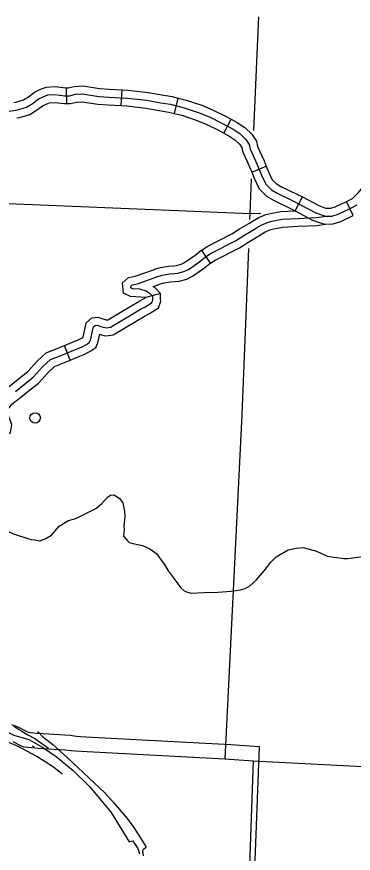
# Model space of a CAD drawing. Extents: x 653372 to 905732, y 627442 to 787275.
# Drawn here: x 832954 to 836151, y 703792 to 711727 of the extents above; entities that cross this region are included whole.
import ezdxf

# ---------------------------------------------------------------- set-up
doc = ezdxf.new("R2010")
doc.units = 0
for name, color, linetype in [('Level 2', 7, 'Continuous'), ('Level 32', 7, 'Continuous'), ('Level 35', 7, 'Continuous'), ('Level 4', 7, 'Continuous'), ('Level 45', 7, 'Continuous'), ('Level 5', 7, 'Continuous'), ('Level 56', 7, 'Continuous')]:
    doc.layers.add(name, color=color, linetype=linetype)

msp = doc.modelspace()

# ---------------------------------------------------------------- linework, layer by layer
at = {"layer": 'Level 2'}
for points in [[(832905.2, 705013), (832963.6, 704990), (833035.9, 704952.8), (833064.2, 704940.4)], [(833064.2, 704940.4), (833140.2, 704931.9), (833204.4, 704928.2), (833460.3, 704910.8), (833520.9, 704904.3), (833560.9, 704900.9), (833670.9, 704893), (834986.3, 704822.9), (835257.2, 704804)], [(832917.4, 704851.5), (832989.5, 704814.6), (833017.7, 704802.3)], [(833017.7, 704802.3), (833093.4, 704793.8), (833157.3, 704790.3), (833412.1, 704773.2), (833472.4, 704766.9), (833512.3, 704763.5), (833621.8, 704755.8), (834931.7, 704687.7), (835201.4, 704669.2)], [(835257.2, 704804), (835219.2, 703806.5), (835034, 699599.8), (835033.6, 699590.7), (834811.1, 694315.2), (834756.5, 693112)], [(835201.4, 704669.2), (835164.8, 703676), (834985.6, 699487.2), (834985.2, 699478.1), (834770.3, 694225.1), (834716.9, 693016.7)]]:
    msp.add_lwpolyline(points, dxfattribs=at)
at = {"layer": 'Level 32'}
for p, q in [((833430.5, 710902.6), (833428.3, 711051.9)), ((833946.5, 710883.2), (833955.3, 711032.3)), ((834452.1, 710809.8), (834488.7, 710954.6)), ((834922.1, 710621.6), (834991.9, 710753.6)), ((835186.4, 710252.4), (835324.8, 710308.6)), ((835599.2, 709884.3), (835668.2, 710016.8)), ((836151.2, 709839.7), (836086.6, 709974.3))]:
    msp.add_line(p, q, dxfattribs=at)
for points in [[(832927.8, 710913.3), (832945.5, 710916.5), (833016.9, 710937.9), (833067.1, 710968.4), (833121.7, 711010.7), (833174.6, 711035.3), (833233.3, 711059.2), (833318.7, 711063.6), (833416.5, 711051.7), (833428.3, 711051.9)], [(833428.3, 711051.9), (833444, 711052.1), (833500.5, 711066.3), (833583.7, 711070.4), (833741.4, 711045.6), (833832.6, 711039.6), (833955.3, 711032.3)], [(833955.3, 711032.3), (834011.2, 711029), (834201.4, 711008.8), (834333.5, 710985), (834430.6, 710969.3), (834488.7, 710954.6)], [(832845.5, 710823), (832962.8, 710843.7), (833047.5, 710869.1), (833109.5, 710906.8), (833160.8, 710946.6), (833204.4, 710966.8)], [(833204.4, 710966.8), (833249.7, 710985.2), (833316.1, 710988.7), (833412.5, 710977), (833453.8, 710977.6), (833511.5, 710992.1), (833579.7, 710995.5), (833733.1, 710971.3), (833827.9, 710965), (834005, 710954.5), (834190.8, 710934.9), (834320.9, 710911.4), (834415.5, 710896.1), (834543.5, 710863.7), (834685.5, 710816.6), (834790, 710772.4), (834897.4, 710719.1), (835008.6, 710660.3), (835072.9, 710617.5)], [(834488.7, 710954.6), (834564.5, 710935.5), (834711.9, 710886.6), (834821.2, 710840.3), (834931.4, 710785.6), (834991.9, 710753.6)], [(832953.8, 710766.2), (832980.1, 710770.9), (833078.1, 710800.4), (833151.9, 710845.2), (833199.9, 710882.4), (833234.2, 710898.3), (833266.2, 710911.3), (833313.5, 710913.8), (833408.6, 710902.2), (833430.5, 710902.6)], [(833430.5, 710902.6), (833463.5, 710903), (833522.6, 710917.8), (833575.7, 710920.5), (833724.8, 710897), (833823.2, 710890.5), (833946.5, 710883.2)], [(833946.5, 710883.2), (833998.9, 710880.1), (834180.2, 710860.9), (834308.3, 710837.8), (834400.3, 710822.9), (834452.1, 710809.8)], [(834452.1, 710809.8), (834522.6, 710792), (834659.2, 710746.7), (834758.8, 710704.5), (834863.3, 710652.6), (834922.1, 710621.6)], [(834991.9, 710753.6), (835046.8, 710724.6), (835119.7, 710676.1), (835186.6, 710612.3), (835232.2, 710545.8), (835242.4, 710496.2), (835303.6, 710360.8), (835324.8, 710308.6)], [(834922.1, 710621.6), (834970.4, 710596), (835026.1, 710559), (835072.3, 710514.9), (835092, 710486.2), (835099.4, 710449.9), (835166.3, 710301.9), (835186.4, 710252.4)], [(835072.9, 710617.5), (835129.4, 710563.6), (835162.1, 710516), (835170.9, 710473), (835234.9, 710331.3), (835278.4, 710224.3), (835318.9, 710137.1), (835372.9, 710083.5), (835427.5, 710051.8), (835581.6, 709977.7), (835794.4, 709866.9), (835868, 709839.7), (835895.7, 709835.3), (835947.6, 709835.6), (836006.2, 709853), (836121.3, 709908.2), (836187.4, 709942.1)], [(835324.8, 710308.6), (835346.9, 710254.1), (835381, 710180.7), (835418.7, 710143.3), (835462.5, 710117.9), (835615.1, 710044.4), (835668.2, 710016.8)], [(836086.6, 709974.3), (836088.1, 709975.1), (836143.9, 710003.7), (836201.6, 710058.2), (836271.9, 710146.8), (836302.1, 710211.6), (836320.1, 710272.9), (836335.7, 710331.1), (836340.8, 710345.1)], [(835186.4, 710252.4), (835209.9, 710194.5), (835256.8, 710093.5), (835327.2, 710023.8), (835392.6, 709985.8), (835548.2, 709910.9), (835599.2, 709884.3)], [(835668.2, 710016.8), (835824.7, 709935.3), (835887, 709912.3), (835901.3, 709910), (835936.5, 709910.2), (835979.2, 709922.9), (836086.6, 709974.3)], [(835599.2, 709884.3), (835764.1, 709798.5), (835849, 709767.1), (835890, 709760.6), (835958.7, 709761), (836033.2, 709783.1), (836151.2, 709839.7)]]:
    msp.add_lwpolyline(points, dxfattribs=at)
at = {"layer": 'Level 35'}
for points in [[(830571.4, 707253.5), (830775.9, 707026.8), (830958.8, 706848.9), (831235.8, 706535.8), (831356.5, 706387.8), (831412.3, 706310), (831465.7, 706222.1), (831502.5, 706146.8), (831544.2, 705967.1), (831597.2, 705830.2), (831660.7, 705710), (831723.5, 705567.7), (831757, 705515.6), (831816, 705446.7), (831891.3, 705386.3), (831997.8, 705329.9), (832221.5, 705246.1), (832355, 705189.9), (832582.7, 705068.8), (832772.5, 704987.9), (832926.4, 704913.2), (833069.4, 704871.8)], [(832437.1, 707222.4), (832478.2, 707169.3), (832525.3, 707109.1), (832588.7, 707024.6), (832667.9, 706962.7), (832714.6, 706922.2), (832774.5, 706889.5), (832914.1, 706824.4), (833088.8, 706767), (833125.7, 706764.4), (833173.5, 706756.1)], [(833173.5, 706756.1), (833231.6, 706776.1), (833285.4, 706809), (833357, 706895.2), (833444.3, 706947.5), (833516.3, 706966.9), (833604.9, 707011.9), (833712.5, 707063.8), (833763.8, 707111), (833816.6, 707170.9), (833845.3, 707188), (833878.6, 707190.9), (833930, 707156.1), (833962.1, 707115.5), (833978.4, 707036.9), (833980.8, 706987), (833970.6, 706895.9), (833975.3, 706863), (833969.7, 706799.2), (834009.6, 706750.8), (834022, 706739), (834073.7, 706725.8), (834148.7, 706710.9), (834218.1, 706678.1), (834284.6, 706631.4), (834317.8, 706585.7), (834357.9, 706531.9), (834393.8, 706472.4), (834449.1, 706393.8), (834483.6, 706346.7), (834508.2, 706311.4), (834544.4, 706282.2), (834574.7, 706267.3), (834610.8, 706259.9), (834735, 706264.3), (834867.6, 706267.1), (834991.3, 706279), (835081.1, 706290.5), (835125.1, 706302.8), (835168.4, 706329), (835228, 706381.9), (835304.2, 706469.4), (835368.3, 706554.1), (835418.9, 706605.2), (835531.5, 706669.1), (835607, 706686.5), (835675.9, 706693.4), (835801.3, 706657.2), (835903.6, 706609.8), (836062.3, 706586.7), (836099.9, 706588), (836241.1, 706606.1)], [(832925.8, 704996.4), (833060.7, 704915.3), (833127.5, 704881.5), (833257, 704789.8)], [(833150.4, 704947.9), (833165.5, 704936)], [(833165.5, 704936), (833199.8, 704898.9), (833296.7, 704822.3), (833433, 704700.1), (833792.1, 704365.2), (833874.8, 704274.8), (834002.6, 704122.6), (834067.4, 704035.5), (834179.8, 703857.5), (834179.6, 703847.5), (834154.3, 703824.8), (834150.1, 703811.9), (834156.4, 703767.7)], [(833385, 704543.5), (833302.4, 704607.3), (833144.1, 704709.1), (832968.4, 704805.8), (832842, 704858.1)], [(833069.4, 704871.8), (833208.2, 704790.6), (833330.1, 704710.6), (833489.2, 704577), (833648.9, 704421.4), (833850.4, 704180), (834021.3, 703899.9), (834052.5, 703910.5), (834074.1, 703884.1), (834103.5, 703837.6), (834121.7, 703787.3)], [(833103.5, 704809.9), (833118.6, 704798.1)]]:
    msp.add_lwpolyline(points, dxfattribs=at)
at = {"layer": 'Level 4'}
msp.add_lwpolyline([(835201.4, 704669.2), (836484.2, 704603.3)], dxfattribs=at)
at = {"layer": 'Level 45'}
for p, q in [((834793.3, 709389.4), (834710.8, 709513.9)), ((834320.9, 709101.6), (834180.6, 709063.6)), ((833461.5, 708469.1), (833406.3, 708607.8))]:
    msp.add_line(p, q, dxfattribs=at)
for points in [[(833570.3, 708593), (833617.5, 708619.1), (833645.5, 708639.7), (833654.4, 708658.6), (833673.5, 708745), (833681.8, 708784.1), (833697.7, 708798), (833718, 708799.8), (833752.2, 708789.3), (833775.9, 708782.6), (833805.4, 708774.6), (833843.7, 708780.7), (834136.8, 708954.7), (834175.8, 708975.9), (834237.7, 709015.8), (834246.8, 709040.6), (834246.5, 709071.6), (834221, 709098.6), (834182.5, 709124.7), (834124.6, 709141.9), (834054.4, 709146.3), (834039.1, 709153.9), (834037.2, 709170.6), (834050.7, 709182.2), (834066.9, 709185.3), (834099.8, 709192.7), (834286.4, 709260), (834335.7, 709275.3), (834404, 709286.5), (834452.9, 709291), (834484, 709293.7), (834542.8, 709308.7), (834585, 709330.1), (834692.1, 709404.5), (834747, 709448.3), (834800.4, 709483.7), (835033.6, 709601), (835110.2, 709650), (835198.3, 709701.9), (835232.7, 709723.4), (835287.5, 709755.6), (835344.8, 709778.5), (835380.6, 709787.8), (835472.2, 709805.4), (835623, 709813.4), (835798.5, 709821.9), (835895.7, 709835.3)], [(835170.1, 709772.3), (835194, 709787.3), (835254.6, 709822.9), (835321.5, 709849.6), (835364.2, 709860.7), (835463.1, 709879.7), (835594.6, 709886.7)], [(834710.8, 709513.9), (834762.9, 709548.4), (834996.6, 709666), (835071.1, 709713.7), (835159.6, 709765.8), (835170.1, 709772.4)], [(835718.5, 709743.3), (835805.4, 709747.4), (835890, 709760.6)], [(835249.3, 709645.8), (835271.4, 709659.6), (835320.5, 709688.3), (835368.1, 709707.4), (835397.1, 709714.9), (835481.2, 709731.1), (835626.7, 709738.8), (835718.5, 709743.3)], [(834793.3, 709389.4), (834838, 709419), (835070.6, 709536), (835149.3, 709586.4), (835237.1, 709638.1), (835249.3, 709645.8)], [(834251.7, 709326.9), (834262.7, 709330.9), (834318.6, 709348.2), (834394.5, 709360.6), (834446.3, 709365.4), (834471.5, 709367.6), (834516.4, 709379), (834546.6, 709394.4), (834647.5, 709464.5), (834703, 709508.7), (834710.8, 709513.9)], [(834302.4, 709186.4), (834310.2, 709189.2), (834352.9, 709202.4), (834413.5, 709212.3), (834459.6, 709216.6), (834496.5, 709219.8), (834569.3, 709238.4), (834623.4, 709265.9), (834736.7, 709344.6), (834791, 709387.8), (834793.3, 709389.4)], [(834180.6, 709063.6), (834034.7, 709072.7), (833969.5, 709105.1), (833958.6, 709201.5), (834017.2, 709251.8), (834051.7, 709258.4), (834078.9, 709264.5), (834251.7, 709326.9)], [(834321.3, 709051.3), (834320.9, 709101.6), (834269.7, 709155.8), (834251.6, 709168.1), (834302.4, 709186.4)], [(833802, 708849.7), (833817.9, 708852.2), (834099.9, 709019.6), (834180.6, 709063.6)], [(833825.3, 708702.2), (833869.5, 708709.2), (834173.7, 708889.7), (834214, 708911.6), (834299.3, 708966.7), (834321.6, 709027.8), (834321.3, 709051.3)], [(833406.3, 708607.8), (833467.8, 708632.3), (833538.2, 708660.6), (833577.1, 708682.1), (833584.3, 708687.4), (833600.5, 708760.8), (833613.9, 708824), (833666.9, 708870.2), (833726, 708875.5), (833773.3, 708860.9), (833795.7, 708854.6), (833809.5, 708850.9), (833802, 708849.7)], [(833461.5, 708469.1), (833523.3, 708493.7), (833602.3, 708525.4), (833657.9, 708556.1), (833705, 708590.8), (833725.5, 708634.2), (833743.2, 708714.2), (833756, 708710.6), (833801.3, 708698.4), (833825.3, 708702.2)], [(832943.7, 708173.2), (833109.3, 708307), (833202.8, 708409.3), (833273.7, 708474), (833381, 708517.4), (833495.5, 708563), (833570.3, 708593)], [(832970.2, 708290.6), (833058, 708361.6), (833150, 708462.2), (833233.3, 708538.2), (833353.2, 708586.7), (833406.3, 708607.8)], [(833064.1, 708174.5), (833160.6, 708252.5), (833255.6, 708356.4), (833314.2, 708409.8), (833408.8, 708448.1), (833461.5, 708469.1)], [(832754.4, 707841.5), (832739.2, 707881.9), (832717.7, 707966.2), (832727.8, 708060.2), (832800.4, 708159), (832897.8, 708232.1), (832970.2, 708290.6)], [(832886, 707769.7), (832896, 707784.5), (832907.2, 707859.4), (832881.9, 707926.8), (832869.1, 707977), (832872, 708004.2), (832907.7, 708052.8), (832989.6, 708114.3), (833064.1, 708174.5)]]:
    msp.add_lwpolyline(points, dxfattribs=at)
at = {"layer": 'Level 5'}
for points in [[(835249.3, 711726.6), (835244.1, 711586.2), (835202.6, 710646)], [(835182.5, 710189.5), (835168, 709860.9)], [(831339.8, 710016.8), (835168, 709860.9)], [(835168, 709860.9), (835165.7, 709802.7)], [(835273.6, 709856.7), (835168, 709860.9)], [(835155.1, 709527.8), (835093.9, 707952.1), (834931.7, 704687.7)]]:
    msp.add_lwpolyline(points, dxfattribs=at)
at = {"layer": 'Level 56'}
msp.add_circle((833128.7, 707921.1), 49.8, dxfattribs=at)

doc.saveas('drawing.dxf')
